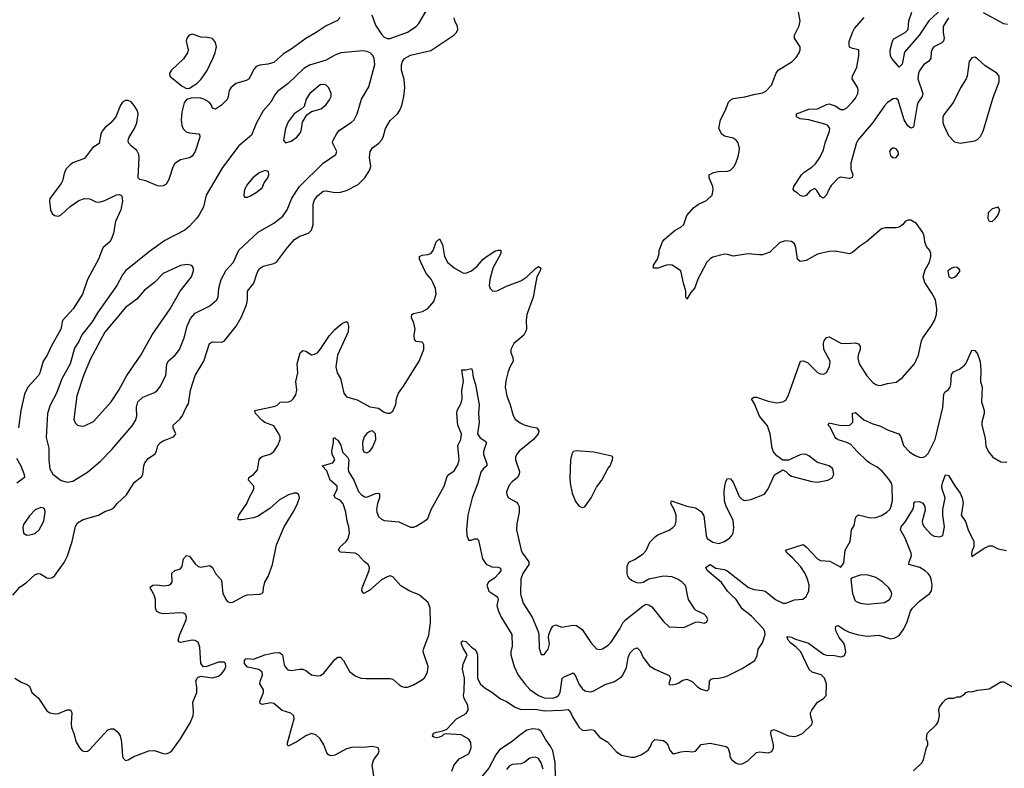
# Model space of a CAD drawing. Header units: inches. Extents: x 1771504 to 1971212, y 471788 to 643615.
# Tile 322 of 587: x 1840864 to 1847633, y 578810 to 583958. Entities that reach past the tile are written whole.
import ezdxf

# ---------------------------------------------------------------- set-up
doc = ezdxf.new("R2010")
doc.units = ezdxf.units.IN
doc.header["$MEASUREMENT"] = 0
doc.layers.add('B8547', color=7, linetype='Continuous')
doc.layers.add('B8548', color=7, linetype='Continuous')

msp = doc.modelspace()

# ---------------------------------------------------------------- linework, layer by layer
at = {"layer": 'B8547', "color": 5}
for points, elevation in [([(1840830, 579430.3), (1840878.9, 579398.9), (1840910, 579388.5), (1840930, 579373.4), (1840947.2, 579330), (1840992.4, 579292.4), (1841050, 579204.9), (1841070, 579190.3), (1841110, 579184.6), (1841130, 579187.4), (1841190, 579212.2), (1841212.1, 579212.1), (1841221.3, 579190), (1841217, 579117), (1841220.4, 579090), (1841236.4, 579050), (1841251.5, 578990), (1841274, 578950), (1841290, 578932.9), (1841310, 578925.4), (1841330, 578927.2), (1841344.4, 578935.6), (1841470, 579073.4), (1841490, 579080.7), (1841510, 579080.7), (1841538.9, 579058.9), (1841553.7, 579033.7), (1841562.4, 578990), (1841570.3, 578890.3), (1841576.1, 578876.1), (1841590, 578863), (1841610, 578868.7), (1841648.9, 578891.1), (1841750.4, 578930.4), (1841790, 578932.4), (1841850, 578911.8), (1841870, 578910.3), (1841890, 578915.2), (1841910, 578928.9), (1841970, 579012.2), (1842036.7, 579123.3), (1842056.8, 579170), (1842059.1, 579199.1), (1842054.5, 579265.5), (1842080.5, 579330), (1842082.4, 579370), (1842074.5, 579410), (1842082.7, 579430), (1842090, 579437.3), (1842110, 579444), (1842190, 579432.7), (1842230, 579443.1), (1842250, 579459.5), (1842274, 579490), (1842279.8, 579510), (1842278, 579530), (1842270, 579538.7), (1842230, 579540.5), (1842150, 579509.2), (1842126.3, 579506.3), (1842109.7, 579529.7), (1842102.6, 579642.6), (1842090, 579676), (1842070, 579689.5), (1842050, 579691.5), (1841970, 579675.1), (1841959, 579679), (1841952.7, 579690), (1841963.9, 579730), (1842007.6, 579830), (1842010.9, 579850), (1842003, 579870), (1841990, 579877.1), (1841970, 579879.1), (1841851.8, 579871.8), (1841830, 579875.8), (1841806.9, 579886.9), (1841798.4, 579910), (1841796.4, 579970), (1841787.4, 580000)], 380), ([(1842266.2, 580000), (1842281.2, 579970), (1842295.4, 579955.4), (1842310, 579949.2), (1842330, 579952.3), (1842410, 579996.5), (1842421.9, 580000)], 380), ([(1843305.2, 578710), (1843287.2, 578832.8), (1843298, 578870), (1843329.3, 578910), (1843334, 578930), (1843329.3, 578949.3), (1843290, 578959.5), (1843230, 578952.3), (1843154.8, 578954.8), (1843110, 578942.4), (1843030, 578900.7), (1843010, 578894.5), (1842997, 578897), (1842984.2, 578904.2), (1842975.9, 578915.9), (1842955.1, 578970), (1842930, 579012.7), (1842899.3, 579039.3), (1842870, 579049.6), (1842830, 579034), (1842770, 578991.1), (1842710, 578961.2), (1842703.7, 578970), (1842704.4, 578984.4), (1842749.6, 579149.6), (1842747.3, 579170), (1842728.3, 579188.3), (1842667.9, 579207.9), (1842610, 579255.1), (1842590, 579259.8), (1842530, 579248.2), (1842516, 579256), (1842515.1, 579270), (1842539.3, 579330), (1842539.2, 579350), (1842514.7, 579390), (1842515.8, 579410), (1842531.8, 579450), (1842530.7, 579470.7), (1842508.7, 579488.7), (1842430, 579505.8), (1842409.1, 579530), (1842408.4, 579551.6), (1842417.6, 579562.4), (1842430, 579565.3), (1842470, 579561.1), (1842548, 579590), (1842610, 579603.1), (1842650, 579604.9), (1842670, 579590.7), (1842682.2, 579522.2), (1842690, 579504), (1842707.5, 579487.5), (1842730, 579482.4), (1842790, 579492.4), (1842810, 579490.5), (1842830, 579483), (1842870, 579453), (1842910, 579444.4), (1842931.5, 579448.5), (1842955.3, 579464.7), (1843030, 579557.3), (1843050, 579574.8), (1843070, 579574.8), (1843090, 579551), (1843130, 579476.3), (1843170, 579444.4), (1843210, 579430.3), (1843246.5, 579426.5), (1843410, 579428.2), (1843430, 579423), (1843470, 579386), (1843490, 579373), (1843510, 579366.7), (1843530, 579368.4), (1843570, 579384.4), (1843625.1, 579414.9), (1843647.6, 579432.4), (1843667, 579470), (1843671.5, 579510), (1843638, 579610), (1843639.7, 579630), (1843675.5, 579724.5), (1843687.7, 579810), (1843685.2, 579910), (1843671.5, 579950), (1843612.9, 580000)], 360), ([(1843833.6, 578790), (1843849.6, 578830), (1843886.2, 578873.8), (1843951.7, 578908.3), (1843968.4, 578950), (1843966, 578986), (1843951.6, 579010), (1843898.8, 579038.8), (1843793.3, 579046.7), (1843777.1, 579042.9), (1843764.9, 579030), (1843750, 579023.1), (1843730, 579018.7), (1843710, 579022.9), (1843702.9, 579030), (1843709.4, 579050.6), (1843730, 579059.1), (1843773.6, 579066.4), (1843800.7, 579079.3), (1843867.3, 579150), (1843934.2, 579185.8), (1843947.1, 579210), (1843943.8, 579243.8), (1843920.4, 579290), (1843915.8, 579310), (1843920.4, 579339.6), (1843921.7, 579430), (1843908.5, 579491.5), (1843913.6, 579526.4), (1843941.2, 579590), (1843910, 579640.7), (1843898, 579670), (1843900.1, 579679.9), (1843910, 579686.8), (1843930, 579680.5), (1843970, 579642.8), (1843990.7, 579630), (1844004, 579610), (1844010.3, 579590), (1844010.4, 579430), (1844030.3, 579390.3), (1844062.3, 579362.3), (1844110, 579332.7), (1844170, 579286.4), (1844210, 579268.7), (1844270.3, 579230), (1844310, 579214.6), (1844410, 579215.4), (1844470, 579205.6), (1844590, 579208.6), (1844634.9, 579214.9), (1844645.5, 579205.5), (1844663.8, 579163.8), (1844710, 579091.2), (1844730, 579072.9), (1844750, 579070.2), (1844790, 579075.8), (1844810, 579071.8), (1844850, 579024.9), (1844908, 578990), (1844964.9, 578924.9), (1845000.2, 578900.2), (1845070, 578885.2), (1845090, 578886.5), (1845137.6, 578902.4), (1845185, 578935), (1845201.4, 578958.6), (1845211.1, 578988.9), (1845230, 579008.2), (1845290, 579000.3), (1845303.8, 578990), (1845320.3, 578970), (1845334.2, 578934.2), (1845350.9, 578910.9), (1845370, 578910.8), (1845410, 578923), (1845447.9, 578927.9), (1845490, 578924), (1845510, 578927.3), (1845550, 578973.4), (1845610, 578982.4), (1845719.9, 578959.9), (1845731.5, 578951.5), (1845738, 578938), (1845745.3, 578910), (1845745.3, 578890), (1845757.1, 578870), (1845790, 578844.6), (1845810, 578838.7), (1845830, 578840.3), (1845870, 578860.4), (1845930, 578919.3), (1845950, 578923.1), (1846010, 578916.4), (1846034, 578926), (1846046, 578950), (1846046.9, 578970), (1846027.6, 579050), (1846030, 579070.4), (1846050, 579076.5), (1846150, 579034), (1846190, 579028.4), (1846210, 579032.7), (1846245.2, 579050), (1846309, 579110), (1846315.3, 579130), (1846303.7, 579163.7), (1846300.9, 579190), (1846309.6, 579210), (1846350, 579264.4), (1846389.7, 579290.3), (1846407.3, 579310), (1846411.5, 579390), (1846397.4, 579430), (1846373.3, 579453.3), (1846311.3, 579471.3), (1846290.9, 579490), (1846233.8, 579610), (1846203.2, 579643.2), (1846165.1, 579670), (1846146.3, 579690), (1846140.9, 579710), (1846145.1, 579714.9), (1846169.6, 579710.4), (1846196.9, 579696.9), (1846286.7, 579670), (1846390, 579593.8), (1846410, 579587.2), (1846466.4, 579586.4), (1846510, 579575.3), (1846521.7, 579578.3), (1846534.1, 579585.9), (1846543.5, 579610), (1846537.8, 579650), (1846530.5, 579670.5), (1846497.7, 579710), (1846476.3, 579750), (1846472, 579770), (1846475.5, 579784.5), (1846482, 579790), (1846490, 579792.4), (1846538.8, 579758.8), (1846565.8, 579745.8), (1846630, 579728.2), (1846690, 579719.1), (1846770, 579724.4), (1846850, 579700.7), (1846876.6, 579703.4), (1846910, 579723.6), (1846938.9, 579761.1), (1846962.5, 579810), (1846989.3, 579890), (1847001.7, 579910), (1847050, 579959.3), (1847105.5, 580000)], 340), ([(1844129.8, 580000), (1844147.7, 579987.7), (1844154, 579970), (1844144.6, 579930), (1844155.2, 579890), (1844174.2, 579850), (1844247, 579730), (1844250.1, 579650), (1844239.8, 579610), (1844240.2, 579590), (1844262.6, 579510), (1844291.6, 579450), (1844335.6, 579390), (1844370.9, 579350.9), (1844430.3, 579310), (1844470, 579294.6), (1844530, 579292.7), (1844550, 579298.3), (1844568.6, 579310), (1844578.6, 579330), (1844592.5, 579427.5), (1844602.8, 579437.2), (1844670, 579466.7), (1844685.1, 579445.1), (1844707, 579390), (1844730, 579358.9), (1844750, 579343.1), (1844790, 579335.6), (1844810, 579342.3), (1844890, 579387), (1844953.5, 579406.5), (1845001.5, 579438.5), (1845010.9, 579449.1), (1845036.7, 579503.3), (1845048, 579572), (1845059.4, 579600.6), (1845087.9, 579632.1), (1845110, 579638.4), (1845130, 579617.4), (1845150, 579571.7), (1845194.3, 579514.3), (1845230, 579491.7), (1845328, 579448), (1845338.8, 579430), (1845327.3, 579390), (1845330, 579386), (1845350, 579384), (1845371.9, 579388.1), (1845390, 579394), (1845423.8, 579416.2), (1845450, 579422), (1845487.1, 579407.1), (1845523.8, 579370), (1845550, 579352.7), (1845590, 579343), (1845603.7, 579356.3), (1845606.6, 579410), (1845618.3, 579421.7), (1845632.6, 579427.4), (1845670, 579428.7), (1845704.4, 579435.6), (1845730, 579444.6), (1845830, 579496.5), (1845917.2, 579550), (1845934.5, 579585.5), (1845942, 579630), (1845970, 579673.4), (1845989.8, 579730), (1845987.1, 579750), (1845974.5, 579770), (1845895.7, 579855.7), (1845830, 579907.3), (1845789.3, 579969.3), (1845758.6, 580000)], 360), ([(1844309.3, 580000), (1844325, 579945), (1844386.2, 579850), (1844429.2, 579750), (1844433.4, 579730), (1844435.1, 579635.1), (1844450, 579593), (1844470, 579592.4), (1844497.2, 579630), (1844505.6, 579665.6), (1844499.1, 579710), (1844501.7, 579730), (1844515.2, 579764.8), (1844530, 579788), (1844550, 579795.5), (1844590, 579779.3), (1844666, 579794), (1844691, 579791), (1844730, 579764.2), (1844790, 579673.7), (1844830, 579630.3), (1844850, 579625.7), (1844870, 579631.6), (1844910, 579657.3), (1844930, 579677.7), (1844990.5, 579769.5), (1845009.8, 579810), (1845028.5, 579830), (1845150, 579927.2), (1845170, 579937.3), (1845190, 579934.7), (1845210, 579920.2), (1845290, 579819.1), (1845330, 579782), (1845430, 579778.8), (1845510, 579814), (1845530, 579817.3), (1845570, 579808.2), (1845585.6, 579814.4), (1845595.1, 579830), (1845589, 579850), (1845568.7, 579870), (1845515.5, 579895.5), (1845504.8, 579904.8), (1845461.6, 579970), (1845456.1, 580000)], 380), ([(1846023.1, 580000), (1846060.2, 579970), (1846110, 579944.7), (1846130, 579946), (1846190, 579967), (1846247.7, 579972.3), (1846270, 579990.7), (1846274.7, 580000)], 360), ([(1846593.9, 580000), (1846606, 579966), (1846615.8, 579955.8), (1846644.7, 579944.7), (1846690, 579939), (1846790, 579947.6), (1846810, 579950.4), (1846844.5, 579970), (1846856.3, 579990), (1846857.6, 580000)], 360), ([(1847010, 578792), (1847068.7, 578850), (1847078, 578870), (1847098, 578950), (1847108, 578970), (1847108, 578990), (1847098, 579010), (1847102, 579050), (1847168, 579110), (1847178, 579130), (1847188, 579170), (1847182, 579210), (1847188.7, 579230), (1847210, 579262), (1847230, 579282), (1847250, 579292), (1847287.3, 579292.7), (1847310, 579302), (1847330, 579302), (1847360.4, 579319.6), (1847369.1, 579330.9), (1847390, 579338), (1847410, 579336), (1847450, 579346), (1847530, 579356), (1847610, 579404.7), (1847630, 579404.7), (1847690.6, 579370.6)], 320), ([(1844547.9, 578750), (1844544.7, 578850), (1844528.2, 578930), (1844516.3, 578956.3), (1844478.2, 579010), (1844450, 579061.7), (1844430, 579077.1), (1844390, 579080.3), (1844350, 579070.8), (1844302.1, 579037.9), (1844250, 578994), (1844163, 578937), (1844137.3, 578902.7), (1844090, 578809.6), (1844030, 578738.4)], 340), ([(1844463.2, 578803.2), (1844450, 578847.3), (1844430, 578877.7), (1844410, 578885.1), (1844390, 578884.2), (1844370, 578878.7), (1844332.9, 578850), (1844310, 578839.5), (1844250, 578835.2), (1844230, 578824), (1844210, 578801.4)], 360)]:
    msp.add_lwpolyline(points, dxfattribs=dict(at, elevation=elevation))
at = {"layer": 'B8548', "color": 5}
for points, elevation in [([(1843283.9, 583990), (1843310, 583919), (1843350, 583858.2), (1843370, 583836.9), (1843390, 583827.6), (1843410, 583827.6), (1843530, 583871.2), (1843589.7, 583910), (1843608, 583932), (1843670, 584035.8)], 440), ([(1847266.7, 584090), (1847114.7, 583950), (1847050, 583853.7), (1846946.9, 583733.1), (1846930, 583651.3), (1846910, 583631.8), (1846859.8, 583690), (1846850, 583707.3), (1846848.3, 583748.3), (1846865, 583810), (1846874.6, 583825.4), (1846951.4, 583868.6), (1846971.1, 583890), (1846976.5, 583950), (1846997.3, 584010)], 340), ([(1840815.8, 580000), (1840864.3, 580055.7), (1840912.8, 580090), (1840970, 580141.5), (1840990, 580150.2), (1841006.3, 580146.3), (1841050, 580119.6), (1841070, 580116), (1841090, 580121.7), (1841104.9, 580135.1), (1841170, 580224.2), (1841191.7, 580270), (1841224.5, 580370), (1841247.3, 580472.7), (1841261.8, 580498.2), (1841300, 580520), (1841406, 580550), (1841450, 580575.3), (1841490, 580588.5), (1841510, 580601.6), (1841533.3, 580630), (1841598.5, 580690), (1841650, 580774.9), (1841703, 580817), (1841711, 580830), (1841716.8, 580890), (1841723.5, 580910), (1841750, 580942.6), (1841793.6, 580970), (1841804.7, 580990), (1841813, 581030), (1841831.6, 581050), (1841850, 581061.5), (1841920.9, 581090), (1841934.8, 581105.2), (1841936.9, 581110), (1841919.2, 581150), (1841918.5, 581170), (1841965.4, 581210), (1841981.7, 581230), (1842008.5, 581291.5), (1842024.7, 581315.3), (1842037.7, 581410), (1842070.7, 581510), (1842130.7, 581610), (1842168.7, 581730), (1842190, 581743.2), (1842250, 581740.8), (1842270, 581747.7), (1842352.4, 581850), (1842386.8, 581910), (1842423.8, 581996.2), (1842430.7, 582030), (1842428.9, 582090), (1842474.2, 582145.8), (1842492.9, 582210), (1842510, 582244.6), (1842536.6, 582263.4), (1842610, 582280.2), (1842630, 582289), (1842704, 582390), (1842753.5, 582446.5), (1842790, 582469.3), (1842849.7, 582490), (1842868.7, 582510), (1842881.4, 582550), (1842880.2, 582690), (1842890, 582718.9), (1842910, 582747.3), (1842950, 582778.3), (1842970, 582781.4), (1843030.8, 582769.2), (1843070, 582771.4), (1843110, 582782.3), (1843190, 582823.1), (1843235.8, 582870), (1843270, 582924.9), (1843277.7, 582950), (1843267.6, 583010), (1843272.4, 583050), (1843290, 583075.3), (1843332.3, 583107.7), (1843350, 583128.4), (1843363.5, 583150), (1843379.7, 583210), (1843410, 583264.9), (1843461.1, 583310), (1843476, 583330), (1843491.5, 583368.5), (1843505.8, 583430), (1843512.4, 583490), (1843506.7, 583546.7), (1843487.8, 583610), (1843488, 583648), (1843495, 583670), (1843510, 583690.9), (1843550, 583714.3), (1843690, 583744.8), (1843847.8, 583852.2), (1843867.1, 583870), (1843876.4, 583890), (1843874, 583910), (1843854.4, 583950), (1843851.3, 583971.3)], 420), ([(1843068, 583972), (1843048.3, 583951.7), (1842970, 583915.1), (1842903, 583870), (1842830, 583828.9), (1842730, 583755.1), (1842676.4, 583723.6), (1842610, 583663.1), (1842570, 583652.3), (1842514.2, 583645.8), (1842490, 583635.1), (1842470, 583613.2), (1842440.5, 583550), (1842420.2, 583539.8), (1842350, 583518.9), (1842314.4, 583490), (1842304.2, 583470), (1842298, 583430), (1842290.2, 583409.8), (1842250.6, 583370), (1842210, 583342.7), (1842190, 583349.2), (1842181.6, 583370), (1842165.1, 583390), (1842130, 583411.5), (1842110, 583417.6), (1842050, 583420.9), (1842010.6, 583409.4), (1841995.2, 583384.8), (1841978.3, 583321.7), (1841973.6, 583270), (1841978, 583230), (1841987.9, 583207.9), (1842007.5, 583187.5), (1842030, 583178.8), (1842093.7, 583173.7), (1842098.8, 583170), (1842103, 583150), (1842070.3, 583050), (1842050, 583018.4), (1842030, 583007.8), (1841970, 582994.7), (1841930, 582969.3), (1841916.5, 582943.5), (1841890, 582859), (1841870, 582826), (1841850, 582814.5), (1841830, 582812), (1841810, 582815.6), (1841730, 582849.7), (1841690, 582859), (1841679, 582870), (1841686.1, 583010), (1841683.4, 583030), (1841670, 583059.1), (1841629.7, 583090), (1841612.4, 583110), (1841609.8, 583130), (1841615.3, 583150), (1841652.7, 583210), (1841670, 583248.2), (1841678.8, 583310), (1841673, 583330), (1841650, 583367.6), (1841630, 583391.6), (1841610, 583402.4), (1841590, 583402.3), (1841570, 583389.6), (1841557.3, 583370), (1841523.6, 583290), (1841491, 583249), (1841450, 583214.3), (1841430.3, 583190), (1841421.2, 583170), (1841410, 583105.4), (1841363.1, 583076.9), (1841310, 583003.1), (1841230, 582972.7), (1841210, 582959.3), (1841185.9, 582934.1), (1841171.4, 582908.6), (1841158.5, 582850), (1841149.5, 582830.5), (1841071.6, 582728.4), (1841067.6, 582710), (1841074.9, 582650), (1841085.8, 582625.8), (1841103.8, 582610), (1841130, 582607.2), (1841150, 582617.7), (1841210, 582674), (1841270, 582714.9), (1841310, 582728.5), (1841346.7, 582726.7), (1841386.1, 582706.1), (1841410, 582703.7), (1841450, 582714), (1841530, 582753.4), (1841550, 582754.8), (1841566, 582746), (1841570.5, 582710), (1841558.4, 582650), (1841521.6, 582570), (1841508.2, 582490), (1841495.8, 582450), (1841483, 582430), (1841438, 582390), (1841430, 582377.2), (1841406, 582310), (1841330.2, 582170), (1841294.2, 582070), (1841231.1, 581970), (1841157.1, 581890), (1841145.5, 581830), (1841079, 581710), (1841051.7, 581650), (1841026, 581610), (1841002.7, 581530), (1840992.6, 581510), (1840919.5, 581430), (1840896.7, 581383.3), (1840870.3, 581270), (1840854.9, 581150)], 420), ([(1845456.1, 580000), (1845446.9, 580050), (1845438, 580070), (1845418.4, 580090), (1845390, 580108.3), (1845350, 580125.3), (1845290, 580130.6), (1845190, 580111.3), (1845150, 580086.6), (1845130, 580081.8), (1845105.6, 580085.6), (1845070, 580100.4), (1845053.8, 580113.8), (1845045, 580130), (1845040.3, 580150), (1845039.3, 580200.7), (1845052.4, 580227.6), (1845090, 580244.9), (1845150, 580285.3), (1845170, 580308.4), (1845196.4, 580363.6), (1845235.3, 580404.7), (1845250, 580415.2), (1845330, 580447.6), (1845355.2, 580464.8), (1845370, 580482.4), (1845377.5, 580510), (1845378, 580550), (1845364.5, 580590), (1845340.4, 580630), (1845346, 580650), (1845450, 580612.8), (1845510, 580600.2), (1845550, 580575.8), (1845566.5, 580546.5), (1845582.8, 580410), (1845590, 580390.6), (1845630, 580365.5), (1845670, 580355.2), (1845710, 580369.1), (1845746, 580394), (1845759.7, 580410), (1845768.3, 580430), (1845774.3, 580465.7), (1845770, 580517), (1845720.7, 580610), (1845709.8, 580650), (1845707.4, 580710), (1845711.2, 580748.8), (1845718.7, 580781.3), (1845730, 580802.8), (1845750, 580800.7), (1845770, 580777.3), (1845810, 580679.3), (1845830, 580657.4), (1845850, 580651.6), (1845890, 580658.3), (1845984.1, 580695.9), (1846009.6, 580730.4), (1846053, 580827), (1846110, 580861), (1846130, 580851.3), (1846151.3, 580830), (1846170, 580818.8), (1846310, 580782.4), (1846350, 580776.4), (1846419, 580790), (1846450, 580808), (1846462, 580830), (1846453.6, 580870), (1846430, 580889.5), (1846350, 580912.6), (1846290, 580957.6), (1846270, 580967.3), (1846250, 580969.5), (1846230, 580964.5), (1846148.9, 580928.9), (1846110, 580928.7), (1846070, 580958), (1846045.4, 580985.4), (1846036.2, 581010), (1846022.6, 581110), (1846005, 581165), (1845950.7, 581230), (1845915.5, 581315.5), (1845896.2, 581350), (1845910, 581361.3), (1845930, 581362), (1846010, 581333.4), (1846070, 581323.5), (1846109.4, 581330), (1846130, 581342.3), (1846148.3, 581371.7), (1846231.6, 581608.4), (1846250, 581611.8), (1846279.4, 581599.4), (1846350, 581530.6), (1846370, 581522), (1846390, 581520.7), (1846410, 581530.8), (1846432.4, 581570), (1846435.1, 581610), (1846393.5, 581690), (1846389.8, 581730), (1846395.8, 581750), (1846410, 581772.7), (1846430, 581777.1), (1846510, 581733.6), (1846550, 581730.2), (1846610, 581735.6), (1846630, 581728), (1846643.1, 581710), (1846642.6, 581690), (1846627.7, 581650), (1846625.2, 581630), (1846634.3, 581590), (1846688.3, 581508.3), (1846730, 581461.6), (1846750, 581448.4), (1846770, 581442.4), (1846790, 581443.8), (1846830, 581456.3), (1846890, 581465.5), (1846930, 581494), (1847015.6, 581590), (1847043.5, 581650), (1847063.1, 581750), (1847072.1, 581770), (1847129.8, 581850), (1847152.6, 581890), (1847167.1, 581930), (1847169.8, 581970), (1847160.4, 582030), (1847135.8, 582075.8), (1847086.3, 582150), (1847074.5, 582190), (1847090, 582238), (1847119, 582290), (1847129, 582330), (1847129, 582350), (1847122, 582370), (1847097.5, 582397.5), (1847086.6, 582430), (1847082.7, 582470), (1847073.4, 582493.4), (1847030, 582555.3), (1846990, 582579), (1846970, 582579), (1846950.7, 582569.3), (1846936, 582550), (1846910.3, 582529.7), (1846890, 582525.1), (1846813.1, 582526.9), (1846790, 582518.7), (1846688.9, 582431.1), (1846639.4, 582400.6), (1846590, 582357.6), (1846570, 582348), (1846470, 582364.8), (1846430, 582364.4), (1846350, 582346), (1846270, 582301), (1846230, 582293.6), (1846211.2, 582311.2), (1846200.5, 582390), (1846190, 582416), (1846170, 582431.8), (1846130, 582437.6), (1846090, 582425.1), (1846021.2, 582358.8), (1845970, 582341.5), (1845950, 582339.8), (1845870, 582348.3), (1845772.3, 582332.3), (1845730, 582343.5), (1845710, 582344), (1845630, 582323.5), (1845610, 582313.3), (1845587.2, 582290), (1845526.5, 582173.5), (1845506.1, 582113.9), (1845478.5, 582081.5), (1845450, 582035.3), (1845444.5, 582050), (1845443.6, 582090), (1845426.4, 582146.4), (1845409.7, 582229.7), (1845349.7, 582269.7), (1845332.5, 582272.5), (1845309.7, 582269.7), (1845250, 582249.8), (1845222, 582250), (1845221.5, 582270), (1845248.7, 582310), (1845260.4, 582350), (1845259.7, 582370), (1845282.6, 582430), (1845293.6, 582446.4), (1845370.7, 582509.3), (1845409.6, 582530), (1845429.6, 582550), (1845449.8, 582610.2), (1845495.9, 582664.1), (1845530, 582688.4), (1845585.1, 582714.9), (1845624, 582750), (1845632.1, 582787.9), (1845629.5, 582810), (1845602.9, 582870), (1845603.7, 582890), (1845632.7, 582907.3), (1845666.6, 582913.4), (1845730, 582915.6), (1845750, 582922.6), (1845773.4, 582946.6), (1845786.9, 582970), (1845804.4, 583015.6), (1845811.3, 583050), (1845811.5, 583071.5), (1845802.7, 583110), (1845789.6, 583129.6), (1845770, 583142.7), (1845710, 583157.6), (1845690, 583169.6), (1845671.3, 583210), (1845681.7, 583270), (1845713.7, 583330), (1845736.9, 583390), (1845753.1, 583406.9), (1845770, 583414.7), (1845850, 583426), (1845910, 583443.6), (1845970, 583454.6), (1845994.1, 583465.9), (1846033.5, 583506.5), (1846064.4, 583590), (1846078, 583610), (1846173.6, 583670), (1846202, 583698), (1846223, 583730), (1846229.7, 583750), (1846229.7, 583770), (1846191.1, 583831.1), (1846189.8, 583850), (1846223.6, 583916.4), (1846229.8, 583950), (1846219.1, 584010)], 380), ([(1847250.2, 583970), (1847213.5, 583910), (1847211.8, 583870), (1847218.9, 583830), (1847215.5, 583810), (1847202.6, 583797.4), (1847149.4, 583770.6), (1847139.7, 583760.3), (1847130, 583735.3), (1847129.1, 583690), (1847112.2, 583670), (1847080.3, 583650), (1847051.6, 583610), (1847042.7, 583590), (1847039.6, 583550), (1847072.3, 583450), (1847067.9, 583430), (1847040.7, 583390), (1847034, 583370), (1847010, 583219), (1846990, 583211.6), (1846970, 583228.4), (1846945.8, 583270), (1846904, 583404), (1846890, 583415.6), (1846870, 583414.2), (1846830, 583387.3), (1846810, 583365.7), (1846730.4, 583249.6), (1846626.2, 583130), (1846615.3, 583104.7), (1846577.1, 582970), (1846577.8, 582930), (1846591.7, 582890), (1846588.3, 582871.7), (1846570, 582866), (1846510, 582874.3), (1846490, 582867.8), (1846443.6, 582816.4), (1846426.3, 582790), (1846410, 582752.7), (1846390, 582729.5), (1846370, 582740.7), (1846343.6, 582783.6), (1846330, 582796), (1846298.4, 582781.6), (1846270, 582749.5), (1846250, 582741.2), (1846230, 582748), (1846210, 582768), (1846190, 582778), (1846182, 582790), (1846186, 582810), (1846238, 582890), (1846257.6, 582910), (1846310, 582944), (1846334.2, 582965.8), (1846365.6, 583010), (1846390, 583062), (1846401.4, 583110), (1846431.4, 583190), (1846433.3, 583210), (1846419.8, 583230), (1846399.5, 583239.5), (1846290, 583268.9), (1846230, 583276.3), (1846205.1, 583290), (1846204.5, 583310), (1846290, 583341.3), (1846350, 583345.2), (1846410, 583373.7), (1846430, 583378.7), (1846470, 583366), (1846510, 583340.8), (1846530, 583340.7), (1846550, 583351.5), (1846590, 583393.6), (1846610, 583418.3), (1846625.3, 583450), (1846628.7, 583470), (1846626, 583490), (1846587, 583550), (1846589.4, 583570), (1846618.4, 583630), (1846634, 583710), (1846633.2, 583750), (1846590, 583759.5), (1846570, 583769.2), (1846565.8, 583785.8), (1846567.7, 583807.7), (1846589.7, 583870), (1846604.1, 583895.9), (1846670, 583972.2)], 360), ([(1847654.6, 583925.4), (1847630, 583929.6), (1847490, 584005.1)], 360), ([(1842421.9, 580000), (1842430, 580002.4), (1842514, 580006), (1842528.7, 580011.3), (1842538, 580022), (1842539, 580050), (1842549.2, 580090), (1842571.7, 580128.3), (1842602, 580210), (1842630, 580347.3), (1842682.3, 580470), (1842750, 580582), (1842774, 580630), (1842786.3, 580670), (1842783.7, 580690), (1842770, 580700.7), (1842750, 580700.5), (1842710.7, 580690), (1842650, 580654.8), (1842583.2, 580596.8), (1842498.2, 580541.8), (1842470, 580532), (1842390, 580517.4), (1842370, 580517.2), (1842363.3, 580523.3), (1842369.7, 580550), (1842426, 580630), (1842441.3, 580670), (1842474, 580730), (1842473.6, 580750), (1842437, 580790), (1842439.5, 580810), (1842470, 580830.4), (1842498.4, 580861.6), (1842509.7, 580930), (1842517.3, 580942.7), (1842530, 580953.7), (1842585.2, 580970), (1842610, 580988), (1842638.4, 581030), (1842653.6, 581070), (1842653.3, 581090), (1842644.4, 581110), (1842610, 581165.1), (1842550, 581188.1), (1842530, 581202.2), (1842485.7, 581250), (1842480.9, 581270), (1842620.7, 581299.3), (1842634.2, 581305.8), (1842653.3, 581326.7), (1842711, 581329), (1842730, 581337.1), (1842744.5, 581350), (1842761.4, 581378.6), (1842769.8, 581410), (1842763.1, 581470), (1842776.5, 581530), (1842772.3, 581590), (1842793, 581667), (1842810, 581683), (1842830, 581677.6), (1842870, 581654), (1842890, 581656.5), (1842910, 581667.4), (1842930, 581688.8), (1842993.6, 581786.4), (1843030, 581827.2), (1843082, 581870), (1843110, 581882), (1843116.7, 581876.7), (1843124.2, 581850), (1843122.7, 581810), (1843049.4, 581650), (1843036.6, 581570), (1843045.4, 581530), (1843069.4, 581489.4), (1843091.5, 581390), (1843110, 581364.9), (1843183.8, 581343.8), (1843270, 581296), (1843330, 581286), (1843370, 581258), (1843390, 581251.3), (1843408.4, 581251.6), (1843430, 581264.7), (1843448.7, 581311.3), (1843453.2, 581353.2), (1843466.9, 581390), (1843502.5, 581437.5), (1843609.8, 581610), (1843642, 581690), (1843642.7, 581722.7), (1843636.2, 581736.2), (1843630, 581740.7), (1843590, 581744.2), (1843578.6, 581758.6), (1843575.3, 581790), (1843582.3, 581830), (1843574.5, 581870), (1843558, 581910), (1843559.5, 581930), (1843570, 581937.6), (1843634, 581950), (1843670, 581970.4), (1843710, 582019.3), (1843727.2, 582070), (1843721.4, 582110), (1843705.2, 582150), (1843693.4, 582173.4), (1843660.4, 582210), (1843649.7, 582230), (1843611.8, 582310), (1843612.7, 582330), (1843630, 582338), (1843670, 582342.3), (1843690.7, 582349.3), (1843706.6, 582370), (1843726.6, 582430), (1843750, 582450.5), (1843770, 582411.3), (1843783.6, 582330), (1843804.6, 582290), (1843850, 582250.3), (1843910, 582217.4), (1843930, 582215.2), (1843970, 582231.3), (1844010, 582261.5), (1844049.1, 582310.9), (1844070, 582327.4), (1844130, 582364.9), (1844152.5, 582372.5), (1844172.3, 582372.3), (1844172, 582350), (1844116.9, 582250), (1844095.6, 582170), (1844090.4, 582130), (1844097.3, 582110), (1844113.4, 582093.4), (1844130, 582090.6), (1844150, 582095.5), (1844210, 582124.4), (1844310, 582162), (1844350.9, 582189.1), (1844410, 582246.8), (1844430, 582260.7), (1844446, 582250), (1844442, 582230), (1844418.4, 582190), (1844394.6, 582050), (1844350.2, 581929.8), (1844344.9, 581890), (1844347.9, 581830), (1844342.2, 581810), (1844330, 581787.4), (1844262, 581730), (1844241.1, 581690), (1844240.9, 581670), (1844254.6, 581634.6), (1844256.3, 581610), (1844232.5, 581567.5), (1844221.8, 581538.2), (1844206.3, 581473.7), (1844201, 581430), (1844211.8, 581370), (1844236, 581310), (1844256.2, 581236.2), (1844271.3, 581210), (1844305.1, 581185.1), (1844332.6, 581172.6), (1844370, 581159.6), (1844418, 581150), (1844432.9, 581130), (1844427.2, 581110), (1844395.4, 581070), (1844297.4, 580990), (1844281.7, 580970), (1844273.1, 580950), (1844272.9, 580930), (1844299.1, 580850), (1844297.7, 580830), (1844286, 580810), (1844250, 580780.4), (1844230, 580756.9), (1844210.3, 580710), (1844212, 580690), (1844224.4, 580670), (1844278.7, 580638.7), (1844289.2, 580629.2), (1844298, 580610), (1844298, 580570), (1844280.8, 580490), (1844279.6, 580450), (1844312, 580310), (1844321.5, 580290), (1844365.2, 580230), (1844365, 580210), (1844323, 580150), (1844309.3, 580110), (1844306.4, 580010), (1844309.3, 580000)], 380), ([(1846274.7, 580000), (1846289.8, 580030.2), (1846290.7, 580070), (1846280.3, 580110), (1846263.2, 580150), (1846234.6, 580194.6), (1846177.8, 580257.8), (1846140.5, 580290), (1846129.3, 580310), (1846250, 580348.2), (1846270, 580333.4), (1846350, 580249.1), (1846370, 580239.7), (1846433.1, 580233.1), (1846510, 580192), (1846530, 580222), (1846539.6, 580310), (1846573, 580370), (1846582, 580450), (1846600.7, 580479.3), (1846609.6, 580530), (1846616.9, 580543.1), (1846630, 580552.2), (1846710, 580531.3), (1846750, 580534.7), (1846790, 580548.5), (1846825.4, 580570), (1846845.3, 580590), (1846853.9, 580606.1), (1846864.1, 580650), (1846862.2, 580750), (1846856.8, 580770), (1846838.4, 580798.4), (1846793.2, 580853.2), (1846760.2, 580880.2), (1846707.9, 580907.9), (1846690, 580922.8), (1846618.9, 580990), (1846577.4, 581037.4), (1846550.7, 581050.7), (1846490, 581067.8), (1846477.3, 581077.3), (1846467.9, 581087.9), (1846435.2, 581155.2), (1846422, 581170), (1846430, 581186), (1846510, 581166), (1846570.8, 581169.2), (1846591.1, 581190), (1846590, 581250.8), (1846610, 581255.8), (1846666.9, 581206.9), (1846730, 581178.6), (1846781.8, 581161.8), (1846834.2, 581134.2), (1846908.2, 581110), (1846920.8, 581090), (1846940.7, 581030), (1846983.7, 580983.7), (1847020.4, 580960.4), (1847050, 580949.2), (1847070, 580946.9), (1847090, 580954), (1847110, 580974), (1847158.5, 581070), (1847211.4, 581290), (1847217.7, 581382.3), (1847224.8, 581395.2), (1847250, 581415.5), (1847260.5, 581430), (1847266.6, 581450), (1847270, 581517.3), (1847284.8, 581535.2), (1847324.9, 581555.1), (1847358.8, 581581.2), (1847370, 581594.8), (1847410, 581686), (1847430, 581682.8), (1847450, 581658.8), (1847466.6, 581606.6), (1847471.5, 581548.5), (1847468.7, 581470), (1847481.6, 581430), (1847475.3, 581330), (1847494.9, 581270), (1847494.6, 581250), (1847478, 581190), (1847478, 581170), (1847500.6, 581080.6), (1847505.5, 581025.5), (1847524.8, 580984.8), (1847554.8, 580950), (1847610, 580917.3), (1847650, 580914)], 360), ([(1843612.9, 580000), (1843610, 580002.4), (1843546.7, 580026.7), (1843484.4, 580064.4), (1843430, 580126.6), (1843410, 580132.1), (1843390, 580127.3), (1843350, 580105.1), (1843270, 580034.3), (1843230, 580012.7), (1843217, 580030), (1843217.4, 580050), (1843265.3, 580170), (1843268.8, 580190), (1843259.3, 580210), (1843231.4, 580231.4), (1843190, 580277), (1843170, 580288.4), (1843070, 580294.8), (1843055.6, 580310), (1843064.2, 580330), (1843109, 580370), (1843122.8, 580390), (1843131.3, 580428.7), (1843126.7, 580470), (1843115.3, 580510), (1843106.9, 580570), (1843087.5, 580627.5), (1843070, 580650.7), (1843031.6, 580670), (1843026, 580686), (1843047.2, 580730), (1843047.4, 580750), (1842998.7, 580790), (1842974.2, 580854.2), (1842944, 580890), (1843016, 580910), (1843029.7, 580930), (1843012.4, 580970), (1843009.2, 580990), (1843021.5, 581050), (1843021, 581079), (1843030, 581084.9), (1843035.2, 581075.2), (1843050, 581065.3), (1843071.9, 581031.9), (1843083.1, 580983.1), (1843118.1, 580950), (1843127.2, 580930), (1843120.9, 580870), (1843123.5, 580850), (1843161.2, 580790), (1843193.8, 580713.8), (1843214.4, 580690), (1843236.7, 580676.7), (1843250, 580675.2), (1843310, 580699.6), (1843330, 580701.6), (1843336.7, 580696.7), (1843337.3, 580670), (1843323.9, 580630), (1843317.4, 580590), (1843318.7, 580570), (1843330, 580540.7), (1843350, 580522), (1843370, 580513.4), (1843470, 580503.8), (1843550, 580468.2), (1843570, 580468.2), (1843590, 580474.9), (1843649.7, 580510.3), (1843670, 580527.7), (1843693.5, 580590), (1843782.5, 580750), (1843802.7, 580817.3), (1843813, 580830), (1843850, 580856.1), (1843879.3, 580900.7), (1843884.9, 580930), (1843876.1, 581030), (1843896.5, 581070), (1843902.2, 581110), (1843875.4, 581170), (1843869.9, 581250), (1843871.4, 581270), (1843898.8, 581321.2), (1843905.6, 581350), (1843903.6, 581410), (1843914.8, 581470), (1843904, 581550), (1843930, 581550.3), (1843970, 581558.8), (1843975.5, 581550), (1843980.3, 581500.3), (1843997.6, 581450), (1844023.1, 581310), (1844019.1, 581250), (1844021.6, 581190), (1844011.4, 581110), (1844030, 581082.7), (1844062, 581062), (1844072.4, 581050), (1844052.4, 580987.6), (1844053.2, 580970), (1844076.4, 580903.6), (1844074.6, 580890), (1844050, 580869.8), (1844034.4, 580845.6), (1844013.5, 580770), (1843973.6, 580670), (1843945, 580550), (1843935.8, 580450), (1843937.3, 580410), (1843950, 580377.3), (1843970, 580377.6), (1843990, 580386.7), (1844008.1, 580388.1), (1844017.8, 580377.8), (1844045.7, 580250), (1844070, 580214.4), (1844110, 580194.7), (1844152.6, 580192.6), (1844170, 580186), (1844172.6, 580170), (1844158, 580150), (1844130, 580119.8), (1844087, 580090), (1844075.3, 580070), (1844088.4, 580028.4), (1844129.8, 580000)], 360), ([(1840841.4, 580941.4), (1840870.3, 580890), (1840894.3, 580830), (1840897.6, 580810), (1840844.6, 580770)], 420), ([(1847105.5, 580000), (1847119.2, 580010), (1847131.8, 580030), (1847137.7, 580070), (1847131.1, 580110), (1847123.1, 580130), (1847109.7, 580150), (1847090, 580167.3), (1847053, 580190), (1846977.2, 580210), (1846978, 580230), (1846995.7, 580270), (1846993.8, 580290), (1846951.9, 580391.9), (1846919.3, 580450), (1846923.5, 580470), (1846954.1, 580505.9), (1847003.5, 580590), (1847011.3, 580610), (1847011.8, 580630), (1847018.6, 580641.4), (1847050, 580644), (1847072.5, 580632.5), (1847087.9, 580610), (1847090, 580584), (1847069, 580510), (1847070.3, 580490), (1847081.3, 580470), (1847130, 580416.3), (1847150, 580404.9), (1847190, 580400.5), (1847210, 580410.7), (1847222.5, 580470), (1847211.3, 580550), (1847210.6, 580590), (1847227, 580670), (1847206.3, 580730), (1847204.6, 580750), (1847210, 580778.8), (1847230, 580827.3), (1847250, 580823), (1847292.6, 580752.6), (1847330, 580702.4), (1847343.2, 580670), (1847350.1, 580630), (1847337.3, 580550), (1847367.3, 580507.3), (1847384.4, 580450), (1847424.4, 580370), (1847424.6, 580330), (1847413, 580310), (1847406.9, 580286.9), (1847410, 580266), (1847495.6, 580324.4), (1847530, 580340.4), (1847550, 580338.4), (1847590, 580318), (1847647.4, 580307.4)], 340), ([(1841787.4, 580000), (1841784.4, 580010), (1841760.7, 580050), (1841762, 580058), (1841778, 580070), (1841810, 580070.2), (1841850, 580063.6), (1841890, 580069), (1841902, 580078), (1841911.2, 580090), (1841908.5, 580151.5), (1841929.7, 580170.3), (1841970, 580180.5), (1841979.5, 580200.5), (1841990, 580250.8), (1842010, 580273), (1842030, 580268), (1842070, 580215.8), (1842090, 580198.4), (1842110, 580192.4), (1842170, 580204), (1842190, 580191), (1842210.8, 580150), (1842250, 580102.8), (1842261.2, 580010), (1842266.2, 580000)], 380), ([(1845758.6, 580000), (1845730, 580028.6), (1845687.9, 580087.9), (1845589.6, 580170), (1845580.5, 580190), (1845584.7, 580195.3), (1845610, 580210.2), (1845650, 580185.7), (1845710, 580177.2), (1845726, 580170), (1845874.1, 580054.1), (1845910, 580038.6), (1845970, 580033.4), (1845990, 580026.7), (1846023.1, 580000)], 360), ([(1846857.6, 580000), (1846858.9, 580010), (1846852.8, 580030), (1846838.9, 580050), (1846799.1, 580090), (1846750, 580120.7), (1846690, 580139.1), (1846642.4, 580137.6), (1846583.5, 580116.5), (1846578, 580110), (1846590.3, 580010), (1846593.9, 580000)], 360)]:
    msp.add_lwpolyline(points, dxfattribs=dict(at, elevation=elevation))
for points, elevation in [([(1842050, 583858.3), (1842027.9, 583852.1), (1842012.2, 583830), (1842007.9, 583810), (1842022, 583750), (1842018, 583730), (1841990, 583688), (1841908, 583610), (1841894, 583590), (1841894.8, 583570), (1841979.9, 583499.9), (1842010, 583484.9), (1842030, 583487.7), (1842081.3, 583518.7), (1842110.6, 583549.4), (1842151.5, 583608.5), (1842192.2, 583690), (1842208.6, 583730), (1842215.6, 583770), (1842210, 583801.2), (1842188.3, 583828.3), (1842155.8, 583835.8), (1842110, 583836.9)], 420), ([(1843223.5, 583743.5), (1843071, 583729), (1843030, 583713.1), (1842970, 583680.3), (1842855.1, 583644.9), (1842817.5, 583622.5), (1842710, 583518.2), (1842636.3, 583463.7), (1842618.4, 583441.6), (1842590.2, 583390), (1842537.7, 583330), (1842491.5, 583248.5), (1842456.8, 583163.2), (1842369.5, 583090.5), (1842258.4, 582941.6), (1842146.3, 582750), (1842126.4, 582670), (1842094.9, 582610), (1842079.6, 582590), (1842030, 582536.8), (1841998, 582510), (1841861.3, 582438.7), (1841755.6, 582364.4), (1841590.6, 582230), (1841570, 582202.7), (1841530.3, 582130), (1841397.6, 581942.4), (1841360.7, 581879.3), (1841291.3, 581790), (1841270, 581743.6), (1841240.2, 581699.8), (1841210, 581591.6), (1841153.1, 581486.9), (1841115.5, 581390), (1841072.2, 581307.8), (1841053.9, 581250), (1841045.4, 581085.4), (1841063.6, 581010), (1841063.8, 580930), (1841070.2, 580870), (1841091.8, 580831.8), (1841148.6, 580788.6), (1841190, 580777.3), (1841230, 580785.2), (1841330, 580847), (1841419.4, 580920.6), (1841497.6, 581002.4), (1841635.8, 581164.2), (1841659.5, 581200.5), (1841669.8, 581230), (1841667.6, 581292.4), (1841676.4, 581330), (1841710, 581360.9), (1841790, 581393.1), (1841810.6, 581409.4), (1841830, 581435.8), (1841867.7, 581510), (1841876.1, 581590), (1841887.4, 581612.6), (1841932.4, 581650), (1841961.2, 581690), (1841995.3, 581770), (1842015, 581850), (1842037.7, 581902.3), (1842070, 581938.5), (1842169.8, 581990.2), (1842218, 582030), (1842228.6, 582051.4), (1842231.9, 582111.9), (1842248.2, 582170), (1842284, 582236), (1842333.5, 582290), (1842370, 582373.7), (1842503.1, 582496.9), (1842610, 582558), (1842672.9, 582607.1), (1842702.3, 582650), (1842734, 582730), (1842787.4, 582810), (1842950, 582972), (1843037, 583030), (1843044.5, 583050), (1843015.1, 583110), (1843018.9, 583130), (1843044.2, 583175.8), (1843062.8, 583197.2), (1843143, 583250), (1843162.6, 583270), (1843183.5, 583310), (1843212.8, 583410), (1843264.2, 583495.8), (1843306.4, 583650), (1843301, 583690), (1843291.4, 583711.4), (1843273.3, 583730), (1843250, 583739.8)], 440), ([(1847430, 583700.9), (1847410, 583695.1), (1847390.6, 583670), (1847378.7, 583570), (1847372, 583550), (1847332.4, 583490), (1847284.9, 583390), (1847221.1, 583310), (1847210.3, 583290), (1847210.3, 583250), (1847216.5, 583230), (1847250, 583161.6), (1847290, 583118.7), (1847330, 583108.8), (1847430, 583124.4), (1847450, 583133), (1847470, 583154), (1847488.5, 583191.5), (1847557.5, 583422.5), (1847597.3, 583530), (1847596.9, 583570), (1847582.9, 583590), (1847500.9, 583640.9), (1847450, 583689.4)], 380), ([(1842950, 583512.8), (1842930, 583508.5), (1842859.5, 583450), (1842833.8, 583410), (1842820, 583360), (1842798.9, 583341.1), (1842750.4, 583310), (1842710, 583255.6), (1842690.3, 583210), (1842676.3, 583130), (1842690, 583110.8), (1842730, 583123.1), (1842768, 583150), (1842790, 583174.4), (1842797.8, 583190), (1842807, 583253), (1842837.2, 583302.8), (1842870, 583326), (1842935.5, 583344.5), (1842970, 583375.2), (1842994.7, 583405.3), (1843005.1, 583430), (1843006, 583450), (1842990, 583489.5), (1842970, 583506.6)], 460), ([(1846870, 583076), (1846850, 583062), (1846844.9, 583050), (1846850, 583024.7), (1846870, 583007.7), (1846890, 583011), (1846905.2, 583030), (1846902.7, 583050), (1846890, 583069)], 380), ([(1842550, 582921.2), (1842510, 582903.7), (1842466.4, 582870), (1842430, 582826), (1842410, 582788.7), (1842404, 582750), (1842410, 582738), (1842416.9, 582736.9), (1842430, 582737.3), (1842450, 582746), (1842490, 582768.4), (1842530, 582802), (1842544.4, 582835.6), (1842569.2, 582870), (1842577.2, 582890), (1842573.6, 582913.6)], 460), ([(1847590, 582669), (1847550, 582658), (1847523, 582630), (1847520.7, 582590), (1847530, 582571.3), (1847550, 582570.8), (1847570, 582587.7), (1847590, 582616), (1847602.7, 582650)], 380), ([(1842013, 582273), (1841970, 582268.3), (1841850, 582211.1), (1841790.8, 582149.2), (1841722.4, 582097.6), (1841670, 582035.6), (1841590, 581979.2), (1841450, 581808.5), (1841350, 581626), (1841303, 581510), (1841256.9, 581370), (1841234.9, 581210), (1841245.1, 581185.1), (1841261, 581170), (1841290, 581161.6), (1841310, 581165.3), (1841370, 581194.9), (1841493, 581330), (1841544.7, 581410), (1841599.7, 581510), (1841695.4, 581650), (1841775.1, 581790), (1841898.5, 581970), (1841966.6, 582090), (1842045.6, 582190), (1842058.7, 582230), (1842058.4, 582250), (1842047.2, 582267.2)], 460), ([(1847290, 582255.1), (1847272, 582250), (1847246, 582230), (1847252, 582190), (1847270, 582181), (1847290, 582186.8), (1847310, 582204), (1847329.2, 582230), (1847322.7, 582242.7), (1847310, 582252.3)], 380), ([(1843290, 581129.3), (1843270, 581126.6), (1843250, 581112.7), (1843231.7, 581088.3), (1843220.3, 581050), (1843221.8, 581001.8), (1843230, 580985.5), (1843250, 580978.4), (1843270, 580990.3), (1843290, 581015.8), (1843311.7, 581070), (1843310, 581108.7)], 380), ([(1844690, 580993.8), (1844670, 580988.2), (1844658.8, 580970), (1844649.5, 580930), (1844645.8, 580805.8), (1844648.3, 580770), (1844662.4, 580702.4), (1844684.7, 580644.7), (1844710, 580613.1), (1844730, 580603.1), (1844750, 580606.7), (1844792.1, 580670), (1844830, 580743.1), (1844866, 580790), (1844910, 580873.4), (1844922.9, 580890), (1844939.5, 580930), (1844941.2, 580950), (1844935.6, 580955.6), (1844810, 580983.7)], 420), ([(1841010, 580602.7), (1840970, 580587), (1840930, 580545.1), (1840890, 580485.2), (1840884.8, 580464.8), (1840890, 580426.8), (1840913.7, 580413.7), (1840934, 580414), (1840970, 580424.4), (1840998.4, 580450), (1841029.6, 580510), (1841038.4, 580570), (1841036, 580590), (1841030, 580599)], 440)]:
    msp.add_lwpolyline(points, close=True, dxfattribs=dict(at, elevation=elevation))

doc.saveas('drawing.dxf')
